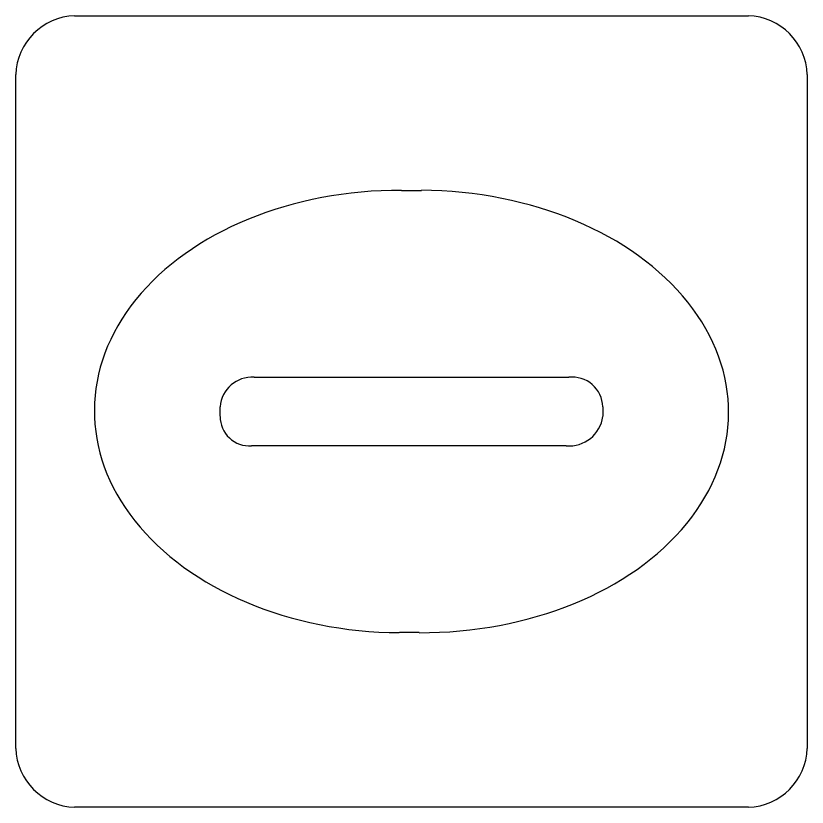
# Model space of a CAD drawing. Extents: x 160888 to 161385, y 386490 to 386908.
# Drawn here: x 161057.977 to 161058.978, y 386678.698 to 386679.698 of the extents above; entities that cross this region are included whole.
import ezdxf

# ---------------------------------------------------------------- set-up
doc = ezdxf.new("R2010")
doc.units = 0
doc.layers.add('IMGEO_Kolk', color=7, linetype='Continuous')

msp = doc.modelspace()

# ---------------------------------------------------------------- linework, layer by layer
at = {"layer": 'IMGEO_Kolk'}
for p, q in [((161058.0519, 386679.6985), (161058.9041, 386679.6985)), ((161057.9775, 386678.7719), (161057.9775, 386679.6241)), ((161058.9785, 386679.6241), (161058.9785, 386678.7719)), ((161058.4655, 386679.4777), (161058.4905, 386679.4777)), ((161058.279, 386679.2413), (161058.6769, 386679.2413)), ((161058.2359, 386679.1919), (161058.2359, 386679.2041)), ((161058.72, 386679.2041), (161058.72, 386679.1919)), ((161058.6735, 386679.1547), (161058.2756, 386679.1547)), ((161058.4875, 386678.9183), (161058.4626, 386678.9183)), ((161058.9041, 386678.6975), (161058.0519, 386678.6975))]:
    msp.add_line(p, q, dxfattribs=at)
for points in [[(161058.0519, 386679.6985), (161058.9041, 386679.6985)], [(161057.9775, 386678.7719), (161057.9775, 386679.6241)], [(161058.9785, 386679.6241), (161058.9785, 386678.7719)], [(161058.9041, 386678.6975), (161058.0519, 386678.6975)]]:
    msp.add_lwpolyline(points, dxfattribs=at)
for centre, radius, start, end in [((161058.054, 386679.622), 0.0765, 91.552, 178.448), ((161058.054, 386679.622), 0.0765, 91.552, 178.448), ((161058.902, 386679.622), 0.0765, 1.552, 88.448), ((161058.902, 386679.622), 0.0765, 1.552, 88.448), ((161058.2761, 386679.2011), 0.0403, 85.8775, 175.7526), ((161058.6814, 386679.2029), 0.0386, 1.7309, 96.639), ((161058.2726, 386679.1912), 0.0366, 178.938, 274.7102), ((161058.6774, 386679.1975), 0.043, 264.8664, 352.4533), ((161058.054, 386678.774), 0.0765, 181.552, 268.448), ((161058.054, 386678.774), 0.0765, 181.552, 268.448), ((161058.902, 386678.774), 0.0765, 271.552, 358.448), ((161058.902, 386678.774), 0.0765, 271.552, 358.448)]:
    msp.add_arc(centre, radius, start, end, dxfattribs=at)
for centre, major_axis, ratio, start_param, end_param in [((161058.464, 386679.198), (-0.3872, 0.002), 0.722429, 4.712389, 7.853982), ((161058.489, 386679.198), (-0.3901, 0.002), 0.717154, 1.570796, 4.712389)]:
    msp.add_ellipse(centre, major_axis=major_axis, ratio=ratio, start_param=start_param, end_param=end_param, dxfattribs=at)

doc.saveas('drawing.dxf')
